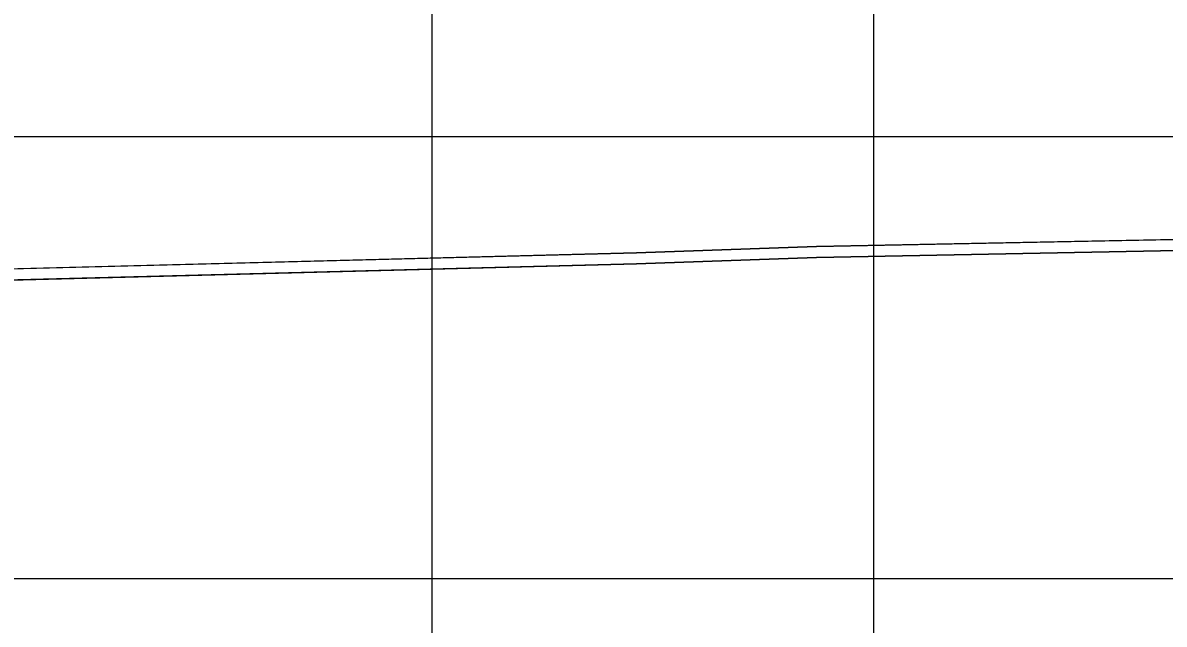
# Model space of a CAD drawing. Extents: x 1131015 to 1136271, y 133453 to 174329.
# Drawn here: x 1131311.19 to 1131337.03, y 166178.62 to 166192.23 of the extents above; entities that cross this region are included whole.
import ezdxf

# ---------------------------------------------------------------- set-up
doc = ezdxf.new("R2010")
doc.units = 0
for name, color, linetype in [('DESIGN - EARTHWORK - Shapes', 7, 'Continuous'), ('DESIGN - SHEET - Linework', 7, 'Continuous'), ('SURVEY - GROUND - Bottom of Topsoil Layer', 7, 'Continuous'), ('SURVEY - GROUND - Top of Ground', 7, 'Continuous')]:
    doc.layers.add(name, color=color, linetype=linetype)

msp = doc.modelspace()

# ---------------------------------------------------------------- linework, layer by layer
at = {"layer": 'DESIGN - EARTHWORK - Shapes'}
for points in [[(1131294.437, 166185.986), (1131325.083, 166186.775), (1131329.161, 166186.916), (1131340.456, 166187.138), (1131359.226, 166187.505), (1131364.895, 166187.747), (1131403.296, 166188.86), (1131411.833, 166189.282), (1131437.749, 166190.614), (1131446.075, 166191.164), (1131447.011, 166191.476), (1131437.749, 166190.864), (1131411.833, 166189.532), (1131403.296, 166189.11), (1131364.895, 166187.997), (1131359.226, 166187.755), (1131340.456, 166187.388), (1131329.161, 166187.166), (1131325.083, 166187.025), (1131294.437, 166186.236)], [(1131294.437, 166185.986), (1131325.083, 166186.775), (1131329.161, 166186.916), (1131340.456, 166187.138), (1131359.226, 166187.505), (1131364.895, 166187.747), (1131403.296, 166188.86), (1131411.833, 166189.282), (1131437.749, 166190.614), (1131446.075, 166191.164), (1131447.011, 166191.476), (1131437.749, 166190.864), (1131411.833, 166189.532), (1131403.296, 166189.11), (1131364.895, 166187.997), (1131359.226, 166187.755), (1131340.456, 166187.388), (1131329.161, 166187.166), (1131325.083, 166187.025), (1131294.437, 166186.236)], [(1131294.437, 166185.986), (1131325.083, 166186.775), (1131329.161, 166186.916), (1131340.456, 166187.138), (1131359.226, 166187.505), (1131364.895, 166187.747), (1131403.296, 166188.86), (1131411.833, 166189.282), (1131437.749, 166190.614), (1131446.075, 166191.164), (1131447.011, 166191.476), (1131437.749, 166190.864), (1131411.833, 166189.532), (1131403.296, 166189.11), (1131364.895, 166187.997), (1131359.226, 166187.755), (1131340.456, 166187.388), (1131329.161, 166187.166), (1131325.083, 166187.025), (1131294.437, 166186.236)], [(1131294.437, 166185.986), (1131325.083, 166186.775), (1131329.161, 166186.916), (1131340.456, 166187.138), (1131359.226, 166187.505), (1131364.895, 166187.747), (1131403.296, 166188.86), (1131411.833, 166189.282), (1131437.749, 166190.614), (1131446.075, 166191.164), (1131447.011, 166191.476), (1131437.749, 166190.864), (1131411.833, 166189.532), (1131403.296, 166189.11), (1131364.895, 166187.997), (1131359.226, 166187.755), (1131340.456, 166187.388), (1131329.161, 166187.166), (1131325.083, 166187.025), (1131294.437, 166186.236)], [(1131294.437, 166185.986), (1131325.083, 166186.775), (1131329.161, 166186.916), (1131340.456, 166187.138), (1131359.226, 166187.505), (1131364.895, 166187.747), (1131403.296, 166188.86), (1131411.833, 166189.282), (1131437.749, 166190.614), (1131446.075, 166191.164), (1131447.011, 166191.476), (1131437.749, 166190.864), (1131411.833, 166189.532), (1131403.296, 166189.11), (1131364.895, 166187.997), (1131359.226, 166187.755), (1131340.456, 166187.388), (1131329.161, 166187.166), (1131325.083, 166187.025), (1131294.437, 166186.236)], [(1131294.437, 166185.986), (1131325.083, 166186.775), (1131329.161, 166186.916), (1131340.456, 166187.138), (1131359.226, 166187.505), (1131364.895, 166187.747), (1131403.296, 166188.86), (1131411.833, 166189.282), (1131437.749, 166190.614), (1131446.075, 166191.164), (1131447.011, 166191.476), (1131437.749, 166190.864), (1131411.833, 166189.532), (1131403.296, 166189.11), (1131364.895, 166187.997), (1131359.226, 166187.755), (1131340.456, 166187.388), (1131329.161, 166187.166), (1131325.083, 166187.025), (1131294.437, 166186.236)], [(1131294.437, 166185.986), (1131325.083, 166186.775), (1131329.161, 166186.916), (1131340.456, 166187.138), (1131359.226, 166187.505), (1131364.895, 166187.747), (1131403.296, 166188.86), (1131411.833, 166189.282), (1131437.749, 166190.614), (1131446.075, 166191.164), (1131447.011, 166191.476), (1131437.749, 166190.864), (1131411.833, 166189.532), (1131403.296, 166189.11), (1131364.895, 166187.997), (1131359.226, 166187.755), (1131340.456, 166187.388), (1131329.161, 166187.166), (1131325.083, 166187.025), (1131294.437, 166186.236)], [(1131294.437, 166185.986), (1131325.083, 166186.775), (1131329.161, 166186.916), (1131340.456, 166187.138), (1131359.226, 166187.505), (1131364.895, 166187.747), (1131403.296, 166188.86), (1131411.833, 166189.282), (1131437.749, 166190.614), (1131446.075, 166191.164), (1131447.011, 166191.476), (1131437.749, 166190.864), (1131411.833, 166189.532), (1131403.296, 166189.11), (1131364.895, 166187.997), (1131359.226, 166187.755), (1131340.456, 166187.388), (1131329.161, 166187.166), (1131325.083, 166187.025), (1131294.437, 166186.236)], [(1131294.437, 166185.986), (1131325.083, 166186.775), (1131329.161, 166186.916), (1131340.456, 166187.138), (1131359.226, 166187.505), (1131364.895, 166187.747), (1131403.296, 166188.86), (1131411.833, 166189.282), (1131437.749, 166190.614), (1131446.075, 166191.164), (1131447.011, 166191.476), (1131437.749, 166190.864), (1131411.833, 166189.532), (1131403.296, 166189.11), (1131364.895, 166187.997), (1131359.226, 166187.755), (1131340.456, 166187.388), (1131329.161, 166187.166), (1131325.083, 166187.025), (1131294.437, 166186.236)], [(1131294.437, 166185.986), (1131325.083, 166186.775), (1131329.161, 166186.916), (1131340.456, 166187.138), (1131359.226, 166187.505), (1131364.895, 166187.747), (1131403.296, 166188.86), (1131411.833, 166189.282), (1131437.749, 166190.614), (1131446.075, 166191.164), (1131447.011, 166191.476), (1131437.749, 166190.864), (1131411.833, 166189.532), (1131403.296, 166189.11), (1131364.895, 166187.997), (1131359.226, 166187.755), (1131340.456, 166187.388), (1131329.161, 166187.166), (1131325.083, 166187.025), (1131294.437, 166186.236)], [(1131294.437, 166185.986), (1131325.083, 166186.775), (1131329.161, 166186.916), (1131340.456, 166187.138), (1131359.226, 166187.505), (1131364.895, 166187.747), (1131403.296, 166188.86), (1131411.833, 166189.282), (1131437.749, 166190.614), (1131446.075, 166191.164), (1131447.011, 166191.476), (1131437.749, 166190.864), (1131411.833, 166189.532), (1131403.296, 166189.11), (1131364.895, 166187.997), (1131359.226, 166187.755), (1131340.456, 166187.388), (1131329.161, 166187.166), (1131325.083, 166187.025), (1131294.437, 166186.236)], [(1131294.437, 166185.986), (1131325.083, 166186.775), (1131329.161, 166186.916), (1131340.456, 166187.138), (1131359.226, 166187.505), (1131364.895, 166187.747), (1131403.296, 166188.86), (1131411.833, 166189.282), (1131437.749, 166190.614), (1131446.075, 166191.164), (1131447.011, 166191.476), (1131437.749, 166190.864), (1131411.833, 166189.532), (1131403.296, 166189.11), (1131364.895, 166187.997), (1131359.226, 166187.755), (1131340.456, 166187.388), (1131329.161, 166187.166), (1131325.083, 166187.025), (1131294.437, 166186.236)], [(1131294.437, 166185.986), (1131325.083, 166186.775), (1131329.161, 166186.916), (1131340.456, 166187.138), (1131359.226, 166187.505), (1131364.895, 166187.747), (1131403.296, 166188.86), (1131411.833, 166189.282), (1131437.749, 166190.614), (1131446.075, 166191.164), (1131447.011, 166191.476), (1131437.749, 166190.864), (1131411.833, 166189.532), (1131403.296, 166189.11), (1131364.895, 166187.997), (1131359.226, 166187.755), (1131340.456, 166187.388), (1131329.161, 166187.166), (1131325.083, 166187.025), (1131294.437, 166186.236)], [(1131294.437, 166185.986), (1131325.083, 166186.775), (1131329.161, 166186.916), (1131340.456, 166187.138), (1131359.226, 166187.505), (1131364.895, 166187.747), (1131403.296, 166188.86), (1131411.833, 166189.282), (1131437.749, 166190.614), (1131446.075, 166191.164), (1131447.011, 166191.476), (1131437.749, 166190.864), (1131411.833, 166189.532), (1131403.296, 166189.11), (1131364.895, 166187.997), (1131359.226, 166187.755), (1131340.456, 166187.388), (1131329.161, 166187.166), (1131325.083, 166187.025), (1131294.437, 166186.236)], [(1131294.437, 166185.986), (1131325.083, 166186.775), (1131329.161, 166186.916), (1131340.456, 166187.138), (1131359.226, 166187.505), (1131364.895, 166187.747), (1131403.296, 166188.86), (1131411.833, 166189.282), (1131437.749, 166190.614), (1131446.075, 166191.164), (1131447.011, 166191.476), (1131437.749, 166190.864), (1131411.833, 166189.532), (1131403.296, 166189.11), (1131364.895, 166187.997), (1131359.226, 166187.755), (1131340.456, 166187.388), (1131329.161, 166187.166), (1131325.083, 166187.025), (1131294.437, 166186.236)], [(1131294.437, 166185.986), (1131325.083, 166186.775), (1131329.161, 166186.916), (1131340.456, 166187.138), (1131359.226, 166187.505), (1131364.895, 166187.747), (1131403.296, 166188.86), (1131411.833, 166189.282), (1131437.749, 166190.614), (1131446.075, 166191.164), (1131447.011, 166191.476), (1131437.749, 166190.864), (1131411.833, 166189.532), (1131403.296, 166189.11), (1131364.895, 166187.997), (1131359.226, 166187.755), (1131340.456, 166187.388), (1131329.161, 166187.166), (1131325.083, 166187.025), (1131294.437, 166186.236)], [(1131294.437, 166185.986), (1131325.083, 166186.775), (1131329.161, 166186.916), (1131340.456, 166187.138), (1131359.226, 166187.505), (1131364.895, 166187.747), (1131403.296, 166188.86), (1131411.833, 166189.282), (1131437.749, 166190.614), (1131446.075, 166191.164), (1131447.011, 166191.476), (1131437.749, 166190.864), (1131411.833, 166189.532), (1131403.296, 166189.11), (1131364.895, 166187.997), (1131359.226, 166187.755), (1131340.456, 166187.388), (1131329.161, 166187.166), (1131325.083, 166187.025), (1131294.437, 166186.236)], [(1131294.437, 166185.986), (1131325.083, 166186.775), (1131329.161, 166186.916), (1131340.456, 166187.138), (1131359.226, 166187.505), (1131364.895, 166187.747), (1131403.296, 166188.86), (1131411.833, 166189.282), (1131437.749, 166190.614), (1131446.075, 166191.164), (1131447.011, 166191.476), (1131437.749, 166190.864), (1131411.833, 166189.532), (1131403.296, 166189.11), (1131364.895, 166187.997), (1131359.226, 166187.755), (1131340.456, 166187.388), (1131329.161, 166187.166), (1131325.083, 166187.025), (1131294.437, 166186.236)], [(1131256.162, 166184.055), (1131312.456, 166165.291), (1131318.934, 166166.91), (1131324.456, 166168.291), (1131328.456, 166168.451), (1131332.456, 166168.531), (1131340.456, 166168.691), (1131348.456, 166168.531), (1131352.456, 166168.451), (1131356.456, 166168.291), (1131361.977, 166166.91), (1131368.456, 166165.291), (1131446.075, 166191.164), (1131437.749, 166190.614), (1131411.833, 166189.282), (1131403.296, 166188.86), (1131364.895, 166187.747), (1131359.226, 166187.505), (1131340.456, 166187.138), (1131329.161, 166186.916), (1131325.083, 166186.775), (1131294.437, 166185.986)], [(1131256.162, 166184.055), (1131312.456, 166165.291), (1131318.934, 166166.91), (1131324.456, 166168.291), (1131328.456, 166168.451), (1131332.456, 166168.531), (1131340.456, 166168.691), (1131348.456, 166168.531), (1131352.456, 166168.451), (1131356.456, 166168.291), (1131361.977, 166166.91), (1131368.456, 166165.291), (1131446.075, 166191.164), (1131437.749, 166190.614), (1131411.833, 166189.282), (1131403.296, 166188.86), (1131364.895, 166187.747), (1131359.226, 166187.505), (1131340.456, 166187.138), (1131329.161, 166186.916), (1131325.083, 166186.775), (1131294.437, 166185.986)], [(1131294.437, 166185.986), (1131325.083, 166186.775), (1131329.161, 166186.916), (1131340.456, 166187.138), (1131359.226, 166187.505), (1131364.895, 166187.747), (1131403.296, 166188.86), (1131411.833, 166189.282), (1131437.749, 166190.614), (1131446.075, 166191.164), (1131368.456, 166165.291), (1131361.977, 166166.91), (1131356.456, 166168.291), (1131352.456, 166168.451), (1131348.456, 166168.531), (1131340.456, 166168.691), (1131332.456, 166168.531), (1131328.456, 166168.451), (1131324.456, 166168.291), (1131318.934, 166166.91), (1131312.456, 166165.291), (1131256.162, 166184.055)], [(1131294.437, 166185.986), (1131325.083, 166186.775), (1131329.161, 166186.916), (1131340.456, 166187.138), (1131359.226, 166187.505), (1131364.895, 166187.747), (1131403.296, 166188.86), (1131411.833, 166189.282), (1131437.749, 166190.614), (1131446.075, 166191.164), (1131368.456, 166165.291), (1131361.977, 166166.91), (1131356.456, 166168.291), (1131352.456, 166168.451), (1131348.456, 166168.531), (1131340.456, 166168.691), (1131332.456, 166168.531), (1131328.456, 166168.451), (1131324.456, 166168.291), (1131318.934, 166166.91), (1131312.456, 166165.291), (1131256.162, 166184.055)], [(1131294.437, 166185.986), (1131325.083, 166186.775), (1131329.161, 166186.916), (1131340.456, 166187.138), (1131359.226, 166187.505), (1131364.895, 166187.747), (1131403.296, 166188.86), (1131411.833, 166189.282), (1131437.749, 166190.614), (1131446.075, 166191.164), (1131368.456, 166165.291), (1131361.977, 166166.91), (1131356.456, 166168.291), (1131352.456, 166168.451), (1131348.456, 166168.531), (1131340.456, 166168.691), (1131332.456, 166168.531), (1131328.456, 166168.451), (1131324.456, 166168.291), (1131318.934, 166166.91), (1131312.456, 166165.291), (1131256.162, 166184.055)], [(1131294.437, 166185.986), (1131325.083, 166186.775), (1131329.161, 166186.916), (1131340.456, 166187.138), (1131359.226, 166187.505), (1131364.895, 166187.747), (1131403.296, 166188.86), (1131411.833, 166189.282), (1131437.749, 166190.614), (1131446.075, 166191.164), (1131368.456, 166165.291), (1131361.977, 166166.91), (1131356.456, 166168.291), (1131352.456, 166168.451), (1131348.456, 166168.531), (1131340.456, 166168.691), (1131332.456, 166168.531), (1131328.456, 166168.451), (1131324.456, 166168.291), (1131318.934, 166166.91), (1131312.456, 166165.291), (1131256.162, 166184.055)], [(1131256.162, 166184.055), (1131312.456, 166165.291), (1131318.934, 166166.91), (1131324.456, 166168.291), (1131328.456, 166168.451), (1131332.456, 166168.531), (1131340.456, 166168.691), (1131348.456, 166168.531), (1131352.456, 166168.451), (1131356.456, 166168.291), (1131361.977, 166166.91), (1131368.456, 166165.291), (1131446.075, 166191.164), (1131437.749, 166190.614), (1131411.833, 166189.282), (1131403.296, 166188.86), (1131364.895, 166187.747), (1131359.226, 166187.505), (1131340.456, 166187.138), (1131329.161, 166186.916), (1131325.083, 166186.775), (1131294.437, 166185.986)], [(1131294.437, 166185.986), (1131325.083, 166186.775), (1131329.161, 166186.916), (1131340.456, 166187.138), (1131359.226, 166187.505), (1131364.895, 166187.747), (1131403.296, 166188.86), (1131411.833, 166189.282), (1131437.749, 166190.614), (1131446.075, 166191.164), (1131368.456, 166165.291), (1131361.977, 166166.91), (1131356.456, 166168.291), (1131352.456, 166168.451), (1131348.456, 166168.531), (1131340.456, 166168.691), (1131332.456, 166168.531), (1131328.456, 166168.451), (1131324.456, 166168.291), (1131318.934, 166166.91), (1131312.456, 166165.291), (1131256.162, 166184.055)], [(1131294.437, 166185.986), (1131325.083, 166186.775), (1131329.161, 166186.916), (1131340.456, 166187.138), (1131359.226, 166187.505), (1131364.895, 166187.747), (1131403.296, 166188.86), (1131411.833, 166189.282), (1131437.749, 166190.614), (1131446.075, 166191.164), (1131368.456, 166165.291), (1131361.977, 166166.91), (1131356.456, 166168.291), (1131352.456, 166168.451), (1131348.456, 166168.531), (1131340.456, 166168.691), (1131332.456, 166168.531), (1131328.456, 166168.451), (1131324.456, 166168.291), (1131318.934, 166166.91), (1131312.456, 166165.291), (1131256.162, 166184.055)], [(1131256.162, 166184.055), (1131312.456, 166165.291), (1131318.934, 166166.91), (1131324.456, 166168.291), (1131328.456, 166168.451), (1131332.456, 166168.531), (1131340.456, 166168.691), (1131348.456, 166168.531), (1131352.456, 166168.451), (1131356.456, 166168.291), (1131361.977, 166166.91), (1131368.456, 166165.291), (1131446.075, 166191.164), (1131437.749, 166190.614), (1131411.833, 166189.282), (1131403.296, 166188.86), (1131364.895, 166187.747), (1131359.226, 166187.505), (1131340.456, 166187.138), (1131329.161, 166186.916), (1131325.083, 166186.775), (1131294.437, 166185.986)], [(1131294.437, 166185.986), (1131325.083, 166186.775), (1131329.161, 166186.916), (1131340.456, 166187.138), (1131359.226, 166187.505), (1131364.895, 166187.747), (1131403.296, 166188.86), (1131411.833, 166189.282), (1131437.749, 166190.614), (1131446.075, 166191.164), (1131368.456, 166165.291), (1131361.977, 166166.91), (1131356.456, 166168.291), (1131352.456, 166168.451), (1131348.456, 166168.531), (1131340.456, 166168.691), (1131332.456, 166168.531), (1131328.456, 166168.451), (1131324.456, 166168.291), (1131318.934, 166166.91), (1131312.456, 166165.291), (1131256.162, 166184.055)], [(1131256.162, 166184.055), (1131312.456, 166165.291), (1131318.934, 166166.91), (1131324.456, 166168.291), (1131328.456, 166168.451), (1131332.456, 166168.531), (1131340.456, 166168.691), (1131348.456, 166168.531), (1131352.456, 166168.451), (1131356.456, 166168.291), (1131361.977, 166166.91), (1131368.456, 166165.291), (1131446.075, 166191.164), (1131437.749, 166190.614), (1131411.833, 166189.282), (1131403.296, 166188.86), (1131364.895, 166187.747), (1131359.226, 166187.505), (1131340.456, 166187.138), (1131329.161, 166186.916), (1131325.083, 166186.775), (1131294.437, 166185.986)], [(1131256.162, 166184.055), (1131312.456, 166165.291), (1131318.934, 166166.91), (1131324.456, 166168.291), (1131328.456, 166168.451), (1131332.456, 166168.531), (1131340.456, 166168.691), (1131348.456, 166168.531), (1131352.456, 166168.451), (1131356.456, 166168.291), (1131361.977, 166166.91), (1131368.456, 166165.291), (1131446.075, 166191.164), (1131437.749, 166190.614), (1131411.833, 166189.282), (1131403.296, 166188.86), (1131364.895, 166187.747), (1131359.226, 166187.505), (1131340.456, 166187.138), (1131329.161, 166186.916), (1131325.083, 166186.775), (1131294.437, 166185.986)], [(1131294.437, 166185.986), (1131325.083, 166186.775), (1131329.161, 166186.916), (1131340.456, 166187.138), (1131359.226, 166187.505), (1131364.895, 166187.747), (1131403.296, 166188.86), (1131411.833, 166189.282), (1131437.749, 166190.614), (1131446.075, 166191.164), (1131368.456, 166165.291), (1131361.977, 166166.91), (1131356.456, 166168.291), (1131352.456, 166168.451), (1131348.456, 166168.531), (1131340.456, 166168.691), (1131332.456, 166168.531), (1131328.456, 166168.451), (1131324.456, 166168.291), (1131318.934, 166166.91), (1131312.456, 166165.291), (1131256.162, 166184.055)], [(1131256.162, 166184.055), (1131312.456, 166165.291), (1131318.934, 166166.91), (1131324.456, 166168.291), (1131328.456, 166168.451), (1131332.456, 166168.531), (1131340.456, 166168.691), (1131348.456, 166168.531), (1131352.456, 166168.451), (1131356.456, 166168.291), (1131361.977, 166166.91), (1131368.456, 166165.291), (1131446.075, 166191.164), (1131437.749, 166190.614), (1131411.833, 166189.282), (1131403.296, 166188.86), (1131364.895, 166187.747), (1131359.226, 166187.505), (1131340.456, 166187.138), (1131329.161, 166186.916), (1131325.083, 166186.775), (1131294.437, 166185.986)], [(1131294.437, 166185.986), (1131325.083, 166186.775), (1131329.161, 166186.916), (1131340.456, 166187.138), (1131359.226, 166187.505), (1131364.895, 166187.747), (1131403.296, 166188.86), (1131411.833, 166189.282), (1131437.749, 166190.614), (1131446.075, 166191.164), (1131368.456, 166165.291), (1131361.977, 166166.91), (1131356.456, 166168.291), (1131352.456, 166168.451), (1131348.456, 166168.531), (1131340.456, 166168.691), (1131332.456, 166168.531), (1131328.456, 166168.451), (1131324.456, 166168.291), (1131318.934, 166166.91), (1131312.456, 166165.291), (1131256.162, 166184.055)], [(1131256.162, 166184.055), (1131312.456, 166165.291), (1131318.934, 166166.91), (1131324.456, 166168.291), (1131328.456, 166168.451), (1131332.456, 166168.531), (1131340.456, 166168.691), (1131348.456, 166168.531), (1131352.456, 166168.451), (1131356.456, 166168.291), (1131361.977, 166166.91), (1131368.456, 166165.291), (1131446.075, 166191.164), (1131437.749, 166190.614), (1131411.833, 166189.282), (1131403.296, 166188.86), (1131364.895, 166187.747), (1131359.226, 166187.505), (1131340.456, 166187.138), (1131329.161, 166186.916), (1131325.083, 166186.775), (1131294.437, 166185.986)], [(1131294.437, 166185.986), (1131325.083, 166186.775), (1131329.161, 166186.916), (1131340.456, 166187.138), (1131359.226, 166187.505), (1131364.895, 166187.747), (1131403.296, 166188.86), (1131411.833, 166189.282), (1131437.749, 166190.614), (1131446.075, 166191.164), (1131368.456, 166165.291), (1131361.977, 166166.91), (1131356.456, 166168.291), (1131352.456, 166168.451), (1131348.456, 166168.531), (1131340.456, 166168.691), (1131332.456, 166168.531), (1131328.456, 166168.451), (1131324.456, 166168.291), (1131318.934, 166166.91), (1131312.456, 166165.291), (1131256.162, 166184.055)]]:
    msp.add_lwpolyline(points, dxfattribs=at)
at = {"layer": 'DESIGN - SHEET - Linework'}
for p, q in [((1131320.456, 166109.655), (1131320.456, 166319.655)), ((1131330.456, 166109.655), (1131330.456, 166319.655)), ((1131190.456, 166189.655), (1131490.456, 166189.655)), ((1131190.456, 166179.655), (1131490.456, 166179.655))]:
    msp.add_line(p, q, dxfattribs=at)
at = {"layer": 'SURVEY - GROUND - Bottom of Topsoil Layer'}
for p, q in [((1131329.161, 166186.916), (1131340.456, 166187.138)), ((1131325.083, 166186.775), (1131329.161, 166186.916)), ((1131294.437, 166185.986), (1131325.083, 166186.775))]:
    msp.add_line(p, q, dxfattribs=at)
at = {"layer": 'SURVEY - GROUND - Top of Ground'}
for p, q in [((1131329.161, 166187.166), (1131340.456, 166187.388)), ((1131325.083, 166187.025), (1131329.161, 166187.166)), ((1131294.437, 166186.236), (1131325.083, 166187.025))]:
    msp.add_line(p, q, dxfattribs=at)

doc.saveas('drawing.dxf')
